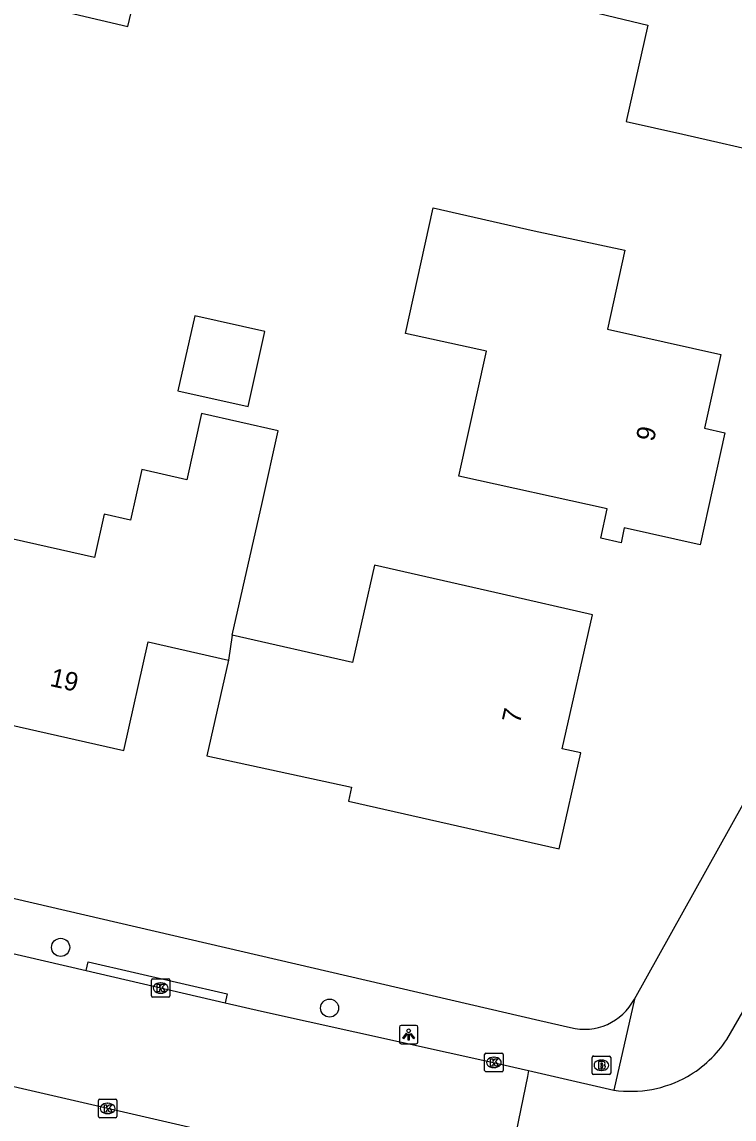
# Model space of a CAD drawing. Extents: x 162186 to 163152, y 385513 to 386513.
# Drawn here: x 162636.7 to 162675.2, y 385747.7 to 385806.9 of the extents above; entities that cross this region are included whole.
import ezdxf

# ---------------------------------------------------------------- set-up
doc = ezdxf.new("R2010")
doc.units = 0
for name, color, linetype in [('IMGEO_Boom', 7, 'Continuous'), ('IMGEO_Brandkraan', 7, 'Continuous'), ('IMGEO_Kolk', 7, 'Continuous'), ('IMGEO_Lichtpunt', 7, 'Continuous'), ('IMGEO_Pand', 7, 'Continuous'), ('IMGEO_Pand_nummerreeks', 7, 'Continuous'), ('IMGEO_Rijbaan_lokaal_open', 7, 'Continuous'), ('IMGEO_Voetpad_open', 7, 'Continuous')]:
    doc.layers.add(name, color=color, linetype=linetype)

msp = doc.modelspace()

# ---------------------------------------------------------------- linework, layer by layer
at = {"layer": 'IMGEO_Boom'}
for centre in [(162638.803, 385756.972), (162653.328, 385753.694)]:
    msp.add_circle(centre, 0.489, dxfattribs=at)
at = {"layer": 'IMGEO_Brandkraan'}
for p, q in [((162667.513, 385750.18), (162667.513, 385751.032)), ((162667.588, 385751.106), (162668.44, 385751.106)), ((162668.514, 385751.032), (162668.514, 385750.18)), ((162668.001, 385750.886), (162668.026, 385750.886)), ((162668.44, 385750.106), (162667.588, 385750.106)), ((162668.024, 385750.326), (162667.999, 385750.326))]:
    msp.add_line(p, q, dxfattribs=at)
for points in [[(162667.513, 385750.18), (162667.513, 385751.032)], [(162667.588, 385751.106), (162668.44, 385751.106)], [(162668.514, 385751.032), (162668.514, 385750.18)], [(162667.861, 385750.806), (162667.861, 385750.406), (162668.074, 385750.406)], [(162668.092, 385750.806), (162667.861, 385750.806)], [(162668.04, 385750.725), (162667.986, 385750.725), (162667.986, 385750.649)], [(162667.986, 385750.649), (162668.039, 385750.649)], [(162668.048, 385750.573), (162667.986, 385750.573), (162667.986, 385750.492)], [(162667.986, 385750.492), (162668.048, 385750.492)], [(162668.44, 385750.106), (162667.588, 385750.106)]]:
    msp.add_lwpolyline(points, dxfattribs=at)
for centre, radius, start, end in [((162667.59, 385751.03), 0.0765, 91.55205, 178.44795), ((162667.59, 385751.03), 0.0765, 91.55205, 178.44795), ((162668.438, 385751.03), 0.0765, 1.55205, 88.44795), ((162668.438, 385751.03), 0.0765, 1.55205, 88.44795), ((162668.041, 385750.687), 0.0379, 267.82845, 90.93552), ((162668.049, 385750.532), 0.0404, 269.87594, 90.50774), ((162668.096, 385750.661), 0.145, 59.4692, 91.53667), ((162668.121, 385750.708), 0.0922, 285.51372, 58.15012), ((162668.126, 385750.516), 0.105, 301.31148, 78.98903), ((162667.59, 385750.182), 0.0765, 181.55205, 268.44795), ((162667.59, 385750.182), 0.0765, 181.55205, 268.44795), ((162668.08, 385750.657), 0.251, 268.66757, 293.53466), ((162668.438, 385750.182), 0.0765, 271.55205, 358.44795), ((162668.438, 385750.182), 0.0765, 271.55205, 358.44795)]:
    msp.add_arc(centre, radius, start, end, dxfattribs=at)
for centre, major_axis, ratio, start_param, end_param in [((162668, 385750.606), (-0.387, 0.002), 0.722429, 4.712389, 7.853982), ((162668.025, 385750.606), (-0.39, 0.002), 0.717154, 1.570796, 4.712389)]:
    msp.add_ellipse(centre, major_axis=major_axis, ratio=ratio, start_param=start_param, end_param=end_param, dxfattribs=at)
at = {"layer": 'IMGEO_Kolk'}
for p, q in [((162643.703, 385754.351), (162643.703, 385755.203)), ((162643.778, 385755.277), (162644.63, 385755.277)), ((162644.704, 385755.203), (162644.704, 385754.351)), ((162644.191, 385755.057), (162644.216, 385755.057)), ((162644.63, 385754.277), (162643.778, 385754.277)), ((162644.214, 385754.497), (162644.189, 385754.497)), ((162661.702, 385750.332), (162661.702, 385751.184)), ((162661.777, 385751.258), (162662.629, 385751.258)), ((162662.19, 385751.038), (162662.215, 385751.038)), ((162662.703, 385751.184), (162662.703, 385750.332)), ((162662.213, 385750.478), (162662.188, 385750.478)), ((162662.629, 385750.258), (162661.777, 385750.258)), ((162640.843, 385747.847), (162640.843, 385748.699)), ((162640.918, 385748.773), (162641.77, 385748.773)), ((162641.844, 385748.699), (162641.844, 385747.847)), ((162641.331, 385748.553), (162641.356, 385748.553)), ((162641.77, 385747.773), (162640.918, 385747.773)), ((162641.354, 385747.993), (162641.329, 385747.993))]:
    msp.add_line(p, q, dxfattribs=at)
for points in [[(162643.703, 385754.351), (162643.703, 385755.203)], [(162643.778, 385755.277), (162644.63, 385755.277)], [(162644.704, 385755.203), (162644.704, 385754.351)], [(162644.024, 385754.977), (162644.147, 385754.977), (162644.147, 385754.826), (162644.277, 385754.977), (162644.441, 385754.977), (162644.295, 385754.826), (162644.448, 385754.577), (162644.296, 385754.577), (162644.211, 385754.741), (162644.147, 385754.674), (162644.147, 385754.577), (162644.024, 385754.577), (162644.024, 385754.977)], [(162644.63, 385754.277), (162643.778, 385754.277)], [(162661.702, 385750.332), (162661.702, 385751.184)], [(162661.777, 385751.258), (162662.629, 385751.258)], [(162662.703, 385751.184), (162662.703, 385750.332)], [(162662.023, 385750.958), (162662.146, 385750.958), (162662.146, 385750.807), (162662.276, 385750.958), (162662.44, 385750.958), (162662.294, 385750.807), (162662.447, 385750.558), (162662.295, 385750.558), (162662.21, 385750.722), (162662.146, 385750.655), (162662.146, 385750.558), (162662.023, 385750.558), (162662.023, 385750.958)], [(162662.629, 385750.258), (162661.777, 385750.258)], [(162640.843, 385747.847), (162640.843, 385748.699)], [(162640.918, 385748.773), (162641.77, 385748.773)], [(162641.844, 385748.699), (162641.844, 385747.847)], [(162641.164, 385748.473), (162641.287, 385748.473), (162641.287, 385748.322), (162641.417, 385748.473), (162641.581, 385748.473), (162641.435, 385748.322), (162641.588, 385748.073), (162641.436, 385748.073), (162641.351, 385748.237), (162641.287, 385748.17), (162641.287, 385748.073), (162641.164, 385748.073), (162641.164, 385748.473)], [(162641.77, 385747.773), (162640.918, 385747.773)]]:
    msp.add_lwpolyline(points, dxfattribs=at)
for centre, start, end in [((162643.78, 385755.201), 91.55205, 178.44795), ((162643.78, 385755.201), 91.55205, 178.44795), ((162644.628, 385755.201), 1.55205, 88.44795), ((162644.628, 385755.201), 1.55205, 88.44795), ((162643.78, 385754.353), 181.55205, 268.44795), ((162643.78, 385754.353), 181.55205, 268.44795), ((162644.628, 385754.353), 271.55205, 358.44795), ((162644.628, 385754.353), 271.55205, 358.44795), ((162661.779, 385751.182), 91.55205, 178.44795), ((162661.779, 385751.182), 91.55205, 178.44795), ((162662.627, 385751.182), 1.55205, 88.44795), ((162662.627, 385751.182), 1.55205, 88.44795), ((162661.779, 385750.334), 181.55205, 268.44795), ((162661.779, 385750.334), 181.55205, 268.44795), ((162662.627, 385750.334), 271.55205, 358.44795), ((162662.627, 385750.334), 271.55205, 358.44795), ((162640.92, 385748.697), 91.55205, 178.44795), ((162640.92, 385748.697), 91.55205, 178.44795), ((162641.768, 385748.697), 1.55205, 88.44795), ((162641.768, 385748.697), 1.55205, 88.44795), ((162640.92, 385747.849), 181.55205, 268.44795), ((162640.92, 385747.849), 181.55205, 268.44795), ((162641.768, 385747.849), 271.55205, 358.44795), ((162641.768, 385747.849), 271.55205, 358.44795)]:
    msp.add_arc(centre, 0.0765, start, end, dxfattribs=at)
for centre, major_axis, ratio, start_param, end_param in [((162644.19, 385754.777), (-0.387, 0.002), 0.722429, 4.712389, 7.853982), ((162644.215, 385754.777), (-0.39, 0.002), 0.717154, 1.570796, 4.712389), ((162662.189, 385750.758), (-0.387, 0.002), 0.722429, 4.712389, 7.853982), ((162662.214, 385750.758), (-0.39, 0.002), 0.717154, 1.570796, 4.712389), ((162641.33, 385748.273), (-0.387, 0.002), 0.722429, 4.712389, 7.853982), ((162641.355, 385748.273), (-0.39, 0.002), 0.717154, 1.570796, 4.712389)]:
    msp.add_ellipse(centre, major_axis=major_axis, ratio=ratio, start_param=start_param, end_param=end_param, dxfattribs=at)
at = {"layer": 'IMGEO_Lichtpunt'}
for p, q in [((162657.103, 385752.667), (162657.103, 385751.86)), ((162657.103, 385752.667), (162657.103, 385751.86)), ((162658.005, 385752.762), (162657.197, 385752.762)), ((162658.005, 385752.762), (162657.197, 385752.762)), ((162658.099, 385751.86), (162658.099, 385752.667)), ((162658.099, 385751.86), (162658.099, 385752.667)), ((162657.197, 385751.766), (162658.005, 385751.766)), ((162657.197, 385751.766), (162658.005, 385751.766))]:
    msp.add_line(p, q, dxfattribs=at)
for points in [[(162657.477, 385752.331), (162657.516, 385752.303), (162657.328, 385752.041), (162657.29, 385752.068), (162657.477, 385752.331)], [(162657.579, 385752.283), (162657.626, 385752.283), (162657.626, 385751.961), (162657.579, 385751.961), (162657.579, 385752.283)], [(162657.689, 385752.303), (162657.727, 385752.33), (162657.914, 385752.068), (162657.875, 385752.04), (162657.689, 385752.303)]]:
    msp.add_lwpolyline(points, dxfattribs=at)
msp.add_circle((162657.602, 385752.465), 0.0994, dxfattribs=at)
for centre, start, end in [((162657.197, 385752.667), 90, 180), ((162657.197, 385752.667), 90, 180), ((162658.005, 385752.667), 0, 90), ((162658.005, 385752.667), 0, 90), ((162657.197, 385751.86), 180, 270), ((162657.197, 385751.86), 180, 270), ((162658.005, 385751.86), 270, 0), ((162658.005, 385751.86), 270, 360)]:
    msp.add_arc(centre, 0.0946, start, end, dxfattribs=at)
at = {"layer": 'IMGEO_Pand'}
for points in [[(162669.346, 385801.566), (162672.407, 385800.872), (162677.283, 385799.767), (162678.253, 385804.048), (162682.154, 385803.164), (162683.43, 385808.79), (162673.252, 385811.097), (162673.851, 385813.741), (162664.099, 385815.951), (162663.116, 385811.049), (162662.641, 385808.677), (162670.523, 385806.759), (162669.346, 385801.566)], [(162638.703, 385810.943), (162638.219, 385808.881), (162638.332, 385808.855), (162638.063, 385807.711), (162642.433, 385806.685), (162643.186, 385809.891)], [(162658.931, 385796.891), (162664.375, 385795.666), (162669.273, 385794.607), (162668.332, 385790.343), (162674.469, 385788.987), (162673.589, 385785.002), (162674.682, 385784.76), (162673.346, 385778.709), (162669.248, 385779.614), (162669.072, 385778.817), (162667.974, 385779.059), (162668.324, 385780.641), (162660.316, 385782.41), (162661.807, 385789.156), (162657.436, 385790.122), (162658.931, 385796.891)], [(162645.135, 385787.025), (162648.929, 385786.171), (162649.839, 385790.215), (162646.044, 385791.069), (162645.135, 385787.025)], [(162648.075, 385773.82), (162649.701, 385781.045), (162650.56, 385784.861), (162646.418, 385785.793), (162645.613, 385782.218), (162643.185, 385782.764), (162642.571, 385780.037), (162641.162, 385780.354), (162640.637, 385778.02), (162636.236, 385779.01), (162636.032, 385778.105), (162634.526, 385778.444), (162633.565, 385774.171), (162635.469, 385773.743), (162634.479, 385769.344), (162642.209, 385767.605), (162643.526, 385773.46), (162647.863, 385772.485)], [(162647.863, 385772.485), (162646.701, 385767.317), (162654.52, 385765.616), (162654.351, 385764.869), (162665.731, 385762.287), (162666.907, 385767.469), (162665.889, 385767.699), (162667.529, 385774.929), (162662.653, 385776.035), (162655.759, 385777.599), (162654.57, 385772.359), (162648.075, 385773.82)], [(162648.075, 385773.82), (162647.863, 385772.485)]]:
    msp.add_lwpolyline(points, dxfattribs=at)
at = {"layer": 'IMGEO_Rijbaan_lokaal_open'}
for points in [[(162624.181, 385759.421), (162640.182, 385755.714)], [(162640.182, 385755.714), (162647.689, 385753.973)], [(162662.667, 385743.456), (162660.207, 385744.078), (162648.829, 385746.552), (162633.846, 385750), (162617.633, 385753.788)], [(162647.689, 385753.973), (162649.648, 385753.521), (162662.254, 385750.738), (162664.082, 385750.32)], [(162674.785, 385752.004), (162675.852, 385753.826)], [(162664.082, 385750.32), (162664.016, 385750), (162662.667, 385743.456)], [(162664.082, 385750.32), (162665.479, 385750), (162668.682, 385749.267)]]:
    msp.add_lwpolyline(points, dxfattribs=at)
for centre, radius, start, end in [((162669.611, 385755.37), 6.172, 299.53362, 326.94798), ((162669.608, 385755.379), 6.181, 261.3863, 299.52536)]:
    msp.add_arc(centre, radius, start, end, dxfattribs=at)
at = {"layer": 'IMGEO_Voetpad_open'}
for points in [[(162669.795, 385754.178), (162700.467, 385809.183)], [(162493.7, 385792.713), (162500, 385791.251), (162664.68, 385753.025), (162666.341, 385752.639)], [(162640.182, 385755.714), (162640.294, 385756.193), (162647.803, 385754.459), (162647.689, 385753.973)], [(162669.795, 385754.178), (162668.682, 385749.267)]]:
    msp.add_lwpolyline(points, dxfattribs=at)
msp.add_arc((162667.079, 385755.629), 3.08, 256.14416, 331.88851, dxfattribs=at)

# ---------------------------------------------------------------- texts
at = {"layer": 'IMGEO_Pand_nummerreeks'}
for s, rotation, p in [('9', 77.54733, (162670.841, 385784.243)), ('19', 347.32044, (162638.178, 385771.094)), ('7', 77.21971, (162663.602, 385769.013))]:
    msp.add_text(s, height=1, rotation=rotation, dxfattribs=at).set_placement(p)

doc.saveas('drawing.dxf')
